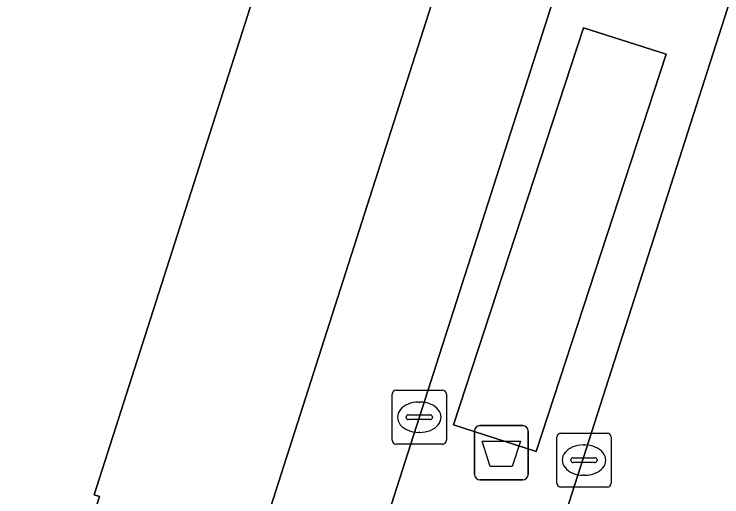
# Model space of a CAD drawing. Extents: x 160675 to 161153, y 383241 to 383714.
# Drawn here: x 161106.02 to 161119.07, y 383430.78 to 383439.68 of the extents above; entities that cross this region are included whole.
import ezdxf

# ---------------------------------------------------------------- set-up
doc = ezdxf.new("R2010")
doc.units = 0
for name, color, linetype in [('IMGEO_Afvalbak', 7, 'Continuous'), ('IMGEO_Berm_groen', 7, 'Continuous'), ('IMGEO_Fietspad_gesloten', 7, 'Continuous'), ('IMGEO_Kolk', 7, 'Continuous'), ('IMGEO_Pand', 7, 'Continuous'), ('IMGEO_Rijbaan_lokaal_gesloten', 7, 'Continuous'), ('IMGEO_Voetgangersgebied_open', 7, 'Continuous'), ('IMGEO_Voetpad_open', 7, 'Continuous')]:
    doc.layers.add(name, color=color, linetype=linetype)

msp = doc.modelspace()

# ---------------------------------------------------------------- linework, layer by layer
at = {"layer": 'IMGEO_Afvalbak'}
for p, q in [((161114.504, 383431.194), (161114.504, 383431.994)), ((161114.504, 383431.994), (161114.504, 383431.194)), ((161114.604, 383432.094), (161115.394, 383432.094)), ((161115.394, 383432.094), (161114.604, 383432.094)), ((161115.494, 383431.994), (161115.494, 383431.194)), ((161115.494, 383431.194), (161115.494, 383431.994)), ((161115.394, 383431.094), (161114.604, 383431.094)), ((161114.604, 383431.094), (161115.394, 383431.094))]:
    msp.add_line(p, q, dxfattribs=at)
msp.add_lwpolyline([(161114.647, 383431.808), (161115.351, 383431.808), (161115.202, 383431.338), (161114.796, 383431.338), (161114.647, 383431.808)], dxfattribs=at)
for centre, start, end in [((161114.604, 383431.994), 90, 180), ((161114.604, 383431.994), 90, 180), ((161115.394, 383431.994), 0, 90), ((161115.394, 383431.994), 360, 90), ((161114.604, 383431.194), 180, 270), ((161114.604, 383431.194), 180, 270), ((161115.394, 383431.194), 270, 0), ((161115.394, 383431.194), 270, 0)]:
    msp.add_arc(centre, 0.1, start, end, dxfattribs=at)
at = {"layer": 'IMGEO_Berm_groen'}
msp.add_lwpolyline([(161107.479, 383403.331), (161107.605, 383403.724), (161123.228, 383452.452), (161120.279, 383453.425), (161113.225, 383431.432), (161101.56, 383395.014), (161107.563, 383393.154), (161107.574, 383393.19), (161107.381, 383400.912)], dxfattribs=at)
msp.add_lwpolyline([(161114.116, 383432.106), (161116.515, 383439.434), (161118.039, 383438.947), (161115.64, 383431.619)], close=True, dxfattribs=at)
at = {"layer": 'IMGEO_Fietspad_gesloten'}
for points in [[(161136.323, 383508.668), (161135.437, 383505.693), (161134.331, 383502.407), (161133.4, 383500), (161132.165, 383496.809), (161130.173, 383491.135), (161127.208, 383481.818), (161122.498, 383467.015), (161120.382, 383460.363), (161120.37, 383460.302), (161118.601, 383455.071), (161118.548, 383454.992), (161111.242, 383432.14), (161095.589, 383383.263), (161087.624, 383358.486), (161087.564, 383358.301), (161083.78, 383346.529), (161083.048, 383344.18), (161082.416, 383341.836)], [(161084.465, 383341.347), (161085.045, 383343.449), (161085.62, 383345.335), (161089.577, 383357.659), (161089.636, 383357.844), (161090.169, 383359.505), (161092.79, 383367.643), (161096.168, 383378.107), (161097.142, 383381.223), (161101.56, 383395.014), (161113.225, 383431.432), (161120.279, 383453.425), (161120.819, 383455.108), (161122.052, 383458.909), (161122.383, 383459.936), (161125.007, 383468.087)]]:
    msp.add_lwpolyline(points, dxfattribs=at)
at = {"layer": 'IMGEO_Kolk'}
for p, q in [((161112.986, 383431.823), (161112.986, 383432.675)), ((161113.061, 383432.749), (161113.913, 383432.749)), ((161113.987, 383432.675), (161113.987, 383431.823)), ((161113.474, 383432.529), (161113.499, 383432.529)), ((161113.245, 383432.243), (161113.245, 383432.255)), ((161113.288, 383432.292), (161113.686, 383432.292)), ((161113.729, 383432.255), (161113.729, 383432.243)), ((161113.683, 383432.206), (161113.285, 383432.206)), ((161113.497, 383431.969), (161113.472, 383431.969)), ((161116.024, 383431.031), (161116.024, 383431.883)), ((161116.099, 383431.957), (161116.951, 383431.957)), ((161117.025, 383431.883), (161117.025, 383431.031)), ((161113.913, 383431.749), (161113.061, 383431.749)), ((161116.512, 383431.737), (161116.537, 383431.737)), ((161116.326, 383431.5), (161116.724, 383431.5)), ((161116.283, 383431.451), (161116.283, 383431.463)), ((161116.721, 383431.414), (161116.323, 383431.414)), ((161116.767, 383431.463), (161116.767, 383431.451)), ((161116.535, 383431.177), (161116.51, 383431.177)), ((161116.951, 383430.957), (161116.099, 383430.957))]:
    msp.add_line(p, q, dxfattribs=at)
for points in [[(161112.986, 383431.823), (161112.986, 383432.675)], [(161113.061, 383432.749), (161113.913, 383432.749)], [(161113.987, 383432.675), (161113.987, 383431.823)], [(161116.024, 383431.031), (161116.024, 383431.883)], [(161116.099, 383431.957), (161116.951, 383431.957)], [(161117.025, 383431.883), (161117.025, 383431.031)], [(161113.913, 383431.749), (161113.061, 383431.749)], [(161116.951, 383430.957), (161116.099, 383430.957)]]:
    msp.add_lwpolyline(points, dxfattribs=at)
for centre, radius, start, end in [((161113.063, 383432.673), 0.0765, 91.552, 178.448), ((161113.063, 383432.673), 0.0765, 91.552, 178.448), ((161113.911, 383432.673), 0.0765, 1.552, 88.448), ((161113.911, 383432.673), 0.0765, 1.552, 88.448), ((161113.285, 383432.252), 0.0403, 85.8775, 175.7526), ((161113.69, 383432.254), 0.0386, 1.7309, 96.639), ((161113.282, 383432.242), 0.0366, 178.938, 274.7102), ((161113.686, 383432.249), 0.043, 264.8664, 352.4533), ((161116.101, 383431.881), 0.0765, 91.552, 178.448), ((161116.101, 383431.881), 0.0765, 91.552, 178.448), ((161116.949, 383431.881), 0.0765, 1.552, 88.448), ((161116.949, 383431.881), 0.0765, 1.552, 88.448), ((161113.063, 383431.825), 0.0765, 181.552, 268.448), ((161113.063, 383431.825), 0.0765, 181.552, 268.448), ((161113.911, 383431.825), 0.0765, 271.552, 358.448), ((161113.911, 383431.825), 0.0765, 271.552, 358.448), ((161116.323, 383431.46), 0.0403, 85.8775, 175.7526), ((161116.728, 383431.462), 0.0386, 1.7309, 96.639), ((161116.32, 383431.45), 0.0366, 178.938, 274.7102), ((161116.724, 383431.457), 0.043, 264.8664, 352.4533), ((161116.101, 383431.033), 0.0765, 181.552, 268.448), ((161116.101, 383431.033), 0.0765, 181.552, 268.448), ((161116.949, 383431.033), 0.0765, 271.552, 358.448), ((161116.949, 383431.033), 0.0765, 271.552, 358.448)]:
    msp.add_arc(centre, radius, start, end, dxfattribs=at)
for centre, major_axis, ratio, start_param, end_param in [((161113.473, 383432.249), (-0.387, 0.002), 0.722429, 4.712389, 7.853982), ((161113.498, 383432.249), (-0.39, 0.002), 0.717154, 1.570796, 4.712389), ((161116.511, 383431.457), (-0.387, 0.002), 0.722429, 4.712389, 7.853982), ((161116.536, 383431.457), (-0.39, 0.002), 0.717154, 1.570796, 4.712389)]:
    msp.add_ellipse(centre, major_axis=major_axis, ratio=ratio, start_param=start_param, end_param=end_param, dxfattribs=at)
at = {"layer": 'IMGEO_Pand'}
msp.add_lwpolyline([(161098.673, 383403.152), (161100.551, 383409.232), (161100.985, 383409.109), (161101.21, 383409.861), (161100.856, 383410.009), (161102.732, 383416.074), (161103.16, 383415.943), (161103.401, 383416.705), (161102.967, 383416.821), (161104.941, 383422.915), (161105.36, 383422.788), (161105.608, 383423.569), (161105.231, 383423.695), (161107.256, 383429.745), (161107.589, 383430.789), (161107.493, 383430.819), (161113.247, 383448.803), (161099.14, 383453.302), (161099.585, 383454.678), (161092.303, 383457.008)], dxfattribs=at)
at = {"layer": 'IMGEO_Rijbaan_lokaal_gesloten'}
msp.add_lwpolyline([(161108.114, 383392.971), (161126.512, 383451.368), (161123.228, 383452.452), (161107.605, 383403.724), (161107.479, 383403.331)], dxfattribs=at)
at = {"layer": 'IMGEO_Voetgangersgebied_open'}
for points in [[(161092.303, 383457.008), (161099.585, 383454.678), (161099.14, 383453.302), (161113.247, 383448.803), (161107.493, 383430.819), (161107.589, 383430.789), (161107.256, 383429.745), (161105.231, 383423.695), (161105.608, 383423.569), (161105.36, 383422.788), (161104.941, 383422.915), (161102.967, 383416.821), (161103.401, 383416.705), (161103.16, 383415.943), (161102.732, 383416.074), (161100.856, 383410.009), (161101.21, 383409.861), (161100.985, 383409.109), (161100.551, 383409.232), (161098.673, 383403.152)], [(161095.589, 383383.263), (161111.242, 383432.14), (161118.548, 383454.992)]]:
    msp.add_lwpolyline(points, dxfattribs=at)
at = {"layer": 'IMGEO_Voetpad_open'}
msp.add_lwpolyline([(161118.039, 383438.947), (161116.515, 383439.434), (161114.116, 383432.106), (161115.64, 383431.619)], close=True, dxfattribs=at)

doc.saveas('drawing.dxf')
